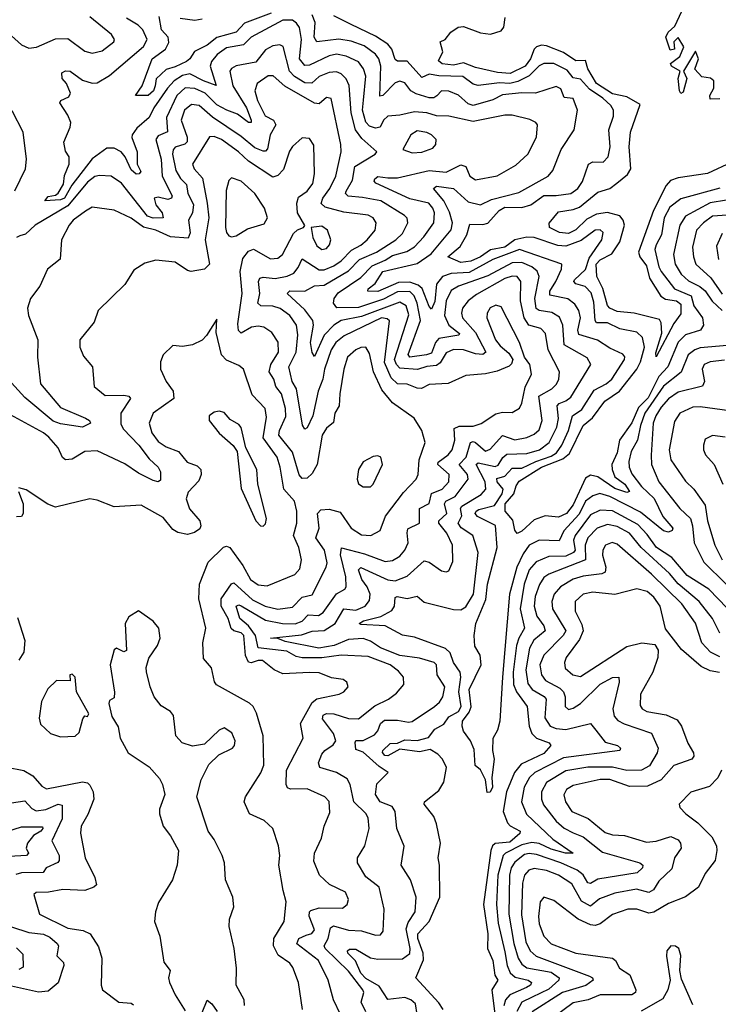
# Model space of a CAD drawing. Extents: x 1552294 to 1694791, y 811929 to 917222.
# Tile 529 of 643: x 1655458 to 1658319, y 893436 to 897466. Entities that reach past the tile are written whole.
import ezdxf

# ---------------------------------------------------------------- set-up
doc = ezdxf.new("R2010")
doc.units = 0

msp = doc.modelspace()

# ---------------------------------------------------------------- linework, layer by layer
at = {"layer": '0CON10XD'}
for points in [[(1656488.1, 897491.9), (1656378, 897452), (1656344.9, 897415.1), (1656265, 897392.6), (1656225, 897361.6), (1656173.8, 897336.2), (1656154.6, 897305), (1656141.5, 897295), (1656095, 897272.7), (1656057.5, 897262.5), (1656016.2, 897223.8), (1656012.3, 897195), (1656005.2, 897175), (1655984.3, 897155), (1655932, 897155), (1655959.1, 897195), (1656000.8, 897305), (1656054.6, 897345.4), (1656068, 897372), (1656066, 897395), (1656039.2, 897425), (1656029.3, 897479.3)], [(1658355, 896132.7), (1658245, 896123.3), (1658222.8, 896115), (1658196.1, 896093.9), (1658166.9, 896023.1), (1658095, 895965.8), (1658017.7, 895855), (1658000.2, 895805), (1657988.7, 895745), (1657961.8, 895698.2), (1657952.2, 895657.8), (1657953.3, 895635), (1657965, 895607.5), (1658004.8, 895555), (1658056, 895506), (1658092.2, 895432.2), (1658132.5, 895385), (1658129.6, 895375), (1658115, 895368.2), (1658095, 895373.4), (1658000.7, 895450.7), (1657875, 895513.9), (1657833.5, 895526.5), (1657805, 895517.7), (1657775.1, 895494.9), (1657748.5, 895441.5), (1657685.7, 895374.3), (1657667.2, 895332.8), (1657585, 895336.3), (1657545, 895315.7), (1657519.6, 895280.4), (1657493.4, 895225), (1657464.2, 895115), (1657435.8, 894775), (1657424.2, 894595), (1657415, 894557.5), (1657396.1, 894523.9), (1657394.2, 894475), (1657401.2, 894438.8), (1657391.2, 894365), (1657394.5, 894325), (1657385, 894303.8), (1657372.4, 894302.4), (1657365.7, 894355), (1657345, 894396.2), (1657322.9, 894412.9), (1657318.5, 894478.5), (1657304.4, 894515), (1657275, 894554.4), (1657269.8, 894575), (1657271.7, 894595), (1657298.6, 894631.4), (1657306.8, 894653.2), (1657298.3, 894725), (1657347.5, 894825), (1657343.4, 894865), (1657322.4, 894902.4), (1657319.1, 894945), (1657326.6, 894995), (1657367, 895093), (1657374, 895156), (1657413.5, 895305), (1657406.3, 895396.3), (1657332.3, 895432.3), (1657323.3, 895445), (1657326.8, 895455), (1657338.2, 895461.8), (1657402.6, 895477.4), (1657434.2, 895525), (1657437.2, 895545), (1657413.1, 895575), (1657412, 895588), (1657445, 895597.6), (1657475, 895630.5), (1657515, 895629.8), (1657571.9, 895658.1), (1657635, 895679.5), (1657656.3, 895693.7), (1657678, 895725), (1657705.4, 895785), (1657721.9, 895845), (1657760.1, 895869.9), (1657809.9, 895950.1), (1657860, 895975), (1657883.5, 895995), (1657934.7, 896075), (1657935.9, 896085.9), (1657927.4, 896097.4), (1657875, 896121), (1657824.6, 896154.6), (1657747.9, 896177.9), (1657743.8, 896195), (1657755.2, 896245), (1657747.5, 896275), (1657731.2, 896301.2), (1657703.1, 896323.1), (1657628.5, 896338.5), (1657629.4, 896355), (1657653.1, 896395), (1657677.2, 896445), (1657678.1, 896465), (1657505, 896525.6), (1657395, 896484.4), (1657299.2, 896430.8), (1657225, 896427), (1657189.2, 896415), (1657165, 896382.9), (1657157.5, 896312.5), (1657145, 896280.9), (1657135, 896291.8), (1657105.5, 896365.5), (1657089.3, 896379.3), (1657055, 896391.1), (1657009.5, 896390.5), (1656925, 896352.8), (1656884.3, 896355), (1656884.4, 896365), (1656914.2, 896385.8), (1656945.4, 896435), (1657085, 896468.3), (1657142.5, 896507.5), (1657224.3, 896605.7), (1657230.2, 896635), (1657217.8, 896677.8), (1657194.8, 896725), (1657152.5, 896775), (1657165, 896783.9), (1657235, 896774.3), (1657295, 896720.5), (1657345, 896707.5), (1657390.1, 896729.9), (1657501.6, 896758.4), (1657622.5, 896825), (1657641.2, 896848.8), (1657675.8, 896935), (1657728, 897015), (1657742, 897095), (1657725, 897143.5), (1657687.8, 897147.8), (1657673.5, 897183.5), (1657655, 897192.2), (1657570, 897165), (1657515, 897166.9), (1657435, 897158.5), (1657395, 897137.4), (1657315, 897114.8), (1657295, 897121.2), (1657255, 897156.8), (1657215, 897173.4), (1657184.8, 897175.2), (1657166.2, 897153.8), (1657153.4, 897146.6), (1657135, 897146.3), (1657081.8, 897161.8), (1657059.5, 897175), (1657035, 897208.1), (1657015, 897214.8), (1656995, 897207.2), (1656945, 897155.9), (1656932.4, 897152.4), (1656936.4, 897275), (1656929, 897305), (1656914.8, 897325), (1656868.4, 897358.4), (1656815, 897378.1), (1656765, 897386.5), (1656674.8, 897374.8), (1656664.5, 897394.5), (1656668.2, 897455), (1656655.1, 897485.1)], [(1658325, 896776.9), (1658165, 896733.2), (1658120.8, 896699.2), (1658097.9, 896655), (1658086.4, 896585), (1658063.8, 896545), (1658059.1, 896525), (1658074.9, 896454.9), (1658085, 896435.2), (1658139.1, 896365), (1658207.2, 896335), (1658218.4, 896295), (1658254.1, 896245), (1658258.9, 896215), (1658245.7, 896195), (1658185, 896175.7), (1658154.5, 896145.5), (1658111.7, 896045), (1658075.1, 896004.9), (1658031.9, 895918.1), (1657991.9, 895878.1), (1657965, 895816.2), (1657914.1, 895745), (1657905, 895693.6), (1657883, 895645), (1657883.7, 895625), (1657895.7, 895595), (1657936.8, 895565), (1657955.3, 895534.7), (1657945, 895531.4), (1657895, 895546.5), (1657825, 895594.8), (1657795, 895602.2), (1657775, 895589.2), (1657725, 895480.6), (1657696.9, 895445), (1657665, 895429.6), (1657610, 895435), (1657565, 895419.1), (1657515, 895373), (1657495, 895363.1), (1657485, 895376.5), (1657477.6, 895417.6), (1657446.2, 895455), (1657446.7, 895485), (1657481.6, 895525), (1657491.3, 895558.7), (1657503.5, 895576.5), (1657594.5, 895635), (1657681.9, 895668.1), (1657709.8, 895690.2), (1657765.2, 895805), (1657804.2, 895835.8), (1657854.7, 895905), (1657914.3, 895945.7), (1657985.1, 896035), (1658000.4, 896065), (1658016.6, 896125), (1658008.8, 896165), (1657985, 896186.9), (1657915, 896200.6), (1657865, 896224.8), (1657820, 896225), (1657814.4, 896234.4), (1657809.2, 896309.2), (1657797.8, 896347.8), (1657774.3, 896374.3), (1657735, 896385.4), (1657727.9, 896395), (1657730.6, 896400.6), (1657775, 896443.9), (1657790.3, 896489.7), (1657842.2, 896565), (1657846.8, 896595), (1657835, 896605.9), (1657815, 896604), (1657757.8, 896562.2), (1657695, 896538.6), (1657662.2, 896542.2), (1657565, 896574.3), (1657535, 896575.7), (1657485.8, 896564.2), (1657444.7, 896535), (1657386.6, 896523.4), (1657345, 896495.4), (1657305, 896477.8), (1657265, 896472.5), (1657211.9, 896495), (1657262.4, 896537.6), (1657289.7, 896585), (1657301, 896629), (1657355, 896627.3), (1657375, 896633), (1657421, 896685), (1657445, 896698.6), (1657515, 896696.8), (1657551.4, 896708.6), (1657605, 896745.7), (1657655, 896745.7), (1657715, 896754.8), (1657743.3, 896775), (1657763.3, 896803.3), (1657787.1, 896875), (1657805, 896883.8), (1657847.9, 896882.1), (1657867.8, 896905), (1657876.5, 896945), (1657871.2, 897015), (1657889.5, 897070.5), (1657889.2, 897095), (1657879.2, 897115), (1657846.2, 897145), (1657791.8, 897181.8), (1657755, 897222.2), (1657725, 897228.3), (1657699.7, 897259.7), (1657645, 897287), (1657605, 897286.5), (1657585, 897276.4), (1657544.2, 897235.7), (1657497.6, 897212.4), (1657465, 897204.1), (1657422.3, 897207.7), (1657335, 897196.8), (1657315, 897202.5), (1657273.3, 897233.3), (1657175, 897235.8), (1657135, 897243.2), (1657105, 897229.1), (1657045, 897296.2), (1657005, 897296.6), (1656995, 897303.3), (1656982.4, 897345), (1656965.3, 897365.3), (1656915, 897398.1), (1656815.7, 897445.7), (1656745, 897481.2)], [(1658325, 897142.5), (1658285, 897140), (1658283.8, 897155), (1658300, 897185), (1658300, 897215), (1658287, 897227), (1658251.7, 897231.7), (1658223, 897263), (1658237.5, 897305), (1658225, 897337.5), (1658176.7, 897255), (1658190, 897225), (1658175, 897168.8), (1658165, 897164.3), (1658159.4, 897175), (1658154.3, 897225.7), (1658162.5, 897255), (1658127.5, 897275), (1658123.3, 897286.7), (1658161.4, 897315), (1658177.5, 897355), (1658155, 897392.5), (1658136.7, 897375), (1658140, 897345), (1658121.7, 897341.7), (1658104, 897395), (1658113.8, 897415), (1658141.3, 897438.7), (1658169.7, 897500.3)], [(1655425, 897399.7), (1655465, 897362.7), (1655495, 897349.8), (1655526.6, 897353.4), (1655605, 897387.2), (1655655, 897388.4), (1655725, 897336.8), (1655755, 897328.4), (1655795, 897338.2), (1655843.5, 897375), (1655846.2, 897385), (1655833.8, 897405), (1655745, 897477.2)], [(1655938.8, 896925), (1655939.5, 896875), (1655953.6, 896845), (1655946.7, 896835), (1655935, 896833.9), (1655915, 896851.8), (1655890.2, 896905), (1655873.3, 896925), (1655845, 896939.6), (1655815, 896940.3), (1655754.2, 896895.8), (1655671.7, 896788.3), (1655641.5, 896735), (1655625, 896728.8), (1655561.2, 896725), (1655575, 896742.8), (1655605, 896747.6), (1655615, 896755.3), (1655636.7, 896793.3), (1655641.3, 896828.7), (1655660.7, 896875), (1655660, 896905), (1655645, 896927.5), (1655639.2, 896965), (1655664.5, 897025.5), (1655666.9, 897045), (1655655.5, 897075), (1655622, 897125), (1655626.7, 897135), (1655659.4, 897150.6), (1655665.3, 897165), (1655649.5, 897205), (1655631.6, 897225), (1655631, 897249), (1655645, 897256.9), (1655665, 897254.8), (1655715, 897217.9), (1655755, 897205.8), (1655775, 897206.9), (1655825, 897237.3), (1655965, 897356), (1655979.7, 897385), (1655962.7, 897425), (1655943.6, 897443.6), (1655895, 897471.8)], [(1657191.5, 893415), (1657175, 893442.5), (1657080, 893545), (1657111.8, 893618.2), (1657110.2, 893645), (1657088.9, 893705), (1657088.5, 893725), (1657134.4, 893775.6), (1657178.5, 893875), (1657177.2, 894005), (1657171.8, 894035), (1657181.6, 894095), (1657164.7, 894175), (1657153.6, 894205), (1657114.5, 894255.5), (1657115.7, 894265), (1657175, 894311.6), (1657195.4, 894344.6), (1657205.3, 894405), (1657189.5, 894439.5), (1657170.2, 894460.2), (1657138.5, 894478.5), (1657095, 894469), (1657015, 894479.8), (1656965, 894452.5), (1656953.2, 894455), (1656943.1, 894466.9), (1656944.6, 894475), (1656975, 894503.7), (1657005, 894505.2), (1657035, 894518), (1657085, 894516.1), (1657131.5, 894528.5), (1657157.4, 894562.6), (1657195, 894582.5), (1657215, 894612.7), (1657255, 894634.4), (1657265.5, 894655), (1657255.7, 894715), (1657264.9, 894774.9), (1657261.5, 894795), (1657235, 894835.5), (1657220.9, 894875), (1657202.3, 894892.3), (1657075, 894938.2), (1657025, 894946.4), (1656955, 894985.3), (1656855, 894990.5), (1656847.5, 894995), (1656865.7, 895005), (1656936.8, 895023.2), (1656982.5, 895047.5), (1656992.3, 895065), (1656995, 895101.2), (1657004.3, 895105.7), (1657045, 895096.6), (1657085, 895106.4), (1657115, 895082.6), (1657235, 895051.4), (1657265, 895050.3), (1657285, 895063.1), (1657315.9, 895115), (1657335.7, 895285), (1657314.2, 895355), (1657266.5, 895386.5), (1657254, 895405), (1657269, 895435), (1657263, 895465), (1657268.5, 895475), (1657347.7, 895522.3), (1657367, 895545), (1657363.8, 895575), (1657327.4, 895645), (1657335, 895651.9), (1657405, 895637.7), (1657416.9, 895643.1), (1657436, 895674), (1657452.4, 895687.6), (1657535, 895690.7), (1657586.7, 895705), (1657625.8, 895735), (1657657.8, 895797.8), (1657664.2, 895834.2), (1657659.6, 895885), (1657666.8, 895895), (1657695, 895905.6), (1657715, 895921.4), (1657797.5, 896055), (1657781.3, 896081.3), (1657687.7, 896135), (1657682.8, 896215), (1657668, 896248), (1657637.1, 896267.1), (1657585, 896275.5), (1657573.2, 896283.2), (1657567.9, 896325), (1657585.6, 896415), (1657577, 896437), (1657555.3, 896455), (1657515, 896472.5), (1657475, 896470.9), (1657375, 896417.1), (1657254.6, 896375.4), (1657225, 896358.1), (1657204, 896315), (1657197.9, 896255), (1657215, 896216.3), (1657258.7, 896181.3), (1657256, 896175), (1657175, 896161.7), (1657160.1, 896145), (1657145, 896101.1), (1657124.3, 896094.3), (1657055.3, 896085.3), (1657049.4, 896095), (1657098.9, 896235), (1657085.5, 896305.5), (1657073.4, 896335), (1657055, 896353.1), (1657005, 896351.8), (1656947.4, 896322.6), (1656845, 896287.3), (1656756.7, 896286.7), (1656742.9, 896305), (1656745.9, 896325), (1656762.4, 896347.6), (1656855, 896410.7), (1656901.5, 896458.5), (1656955, 896481.1), (1656985, 896500.9), (1657043.2, 896516.8), (1657074.1, 896535.9), (1657113.2, 896576.8), (1657153.9, 896635), (1657157.3, 896675), (1657150, 896695), (1657132.9, 896715), (1657055, 896732.8), (1656916.6, 896796.6), (1656910, 896805), (1656912.2, 896815), (1656925, 896824.7), (1656965, 896818.8), (1657005, 896819.2), (1657135, 896848.7), (1657205, 896841.2), (1657265, 896871.3), (1657284.8, 896864.8), (1657300.7, 896825), (1657325, 896810.9), (1657413, 896827), (1657490.1, 896869.9), (1657538.8, 896915), (1657573.8, 896985), (1657578.1, 897035), (1657572, 897045), (1657547, 897057), (1657475, 897075.3), (1657445, 897075.2), (1657315, 897049.4), (1657215, 897071), (1657165, 897072.5), (1657124.6, 897084.6), (1657075, 897088.4), (1657015, 897074.7), (1656965, 897071.2), (1656947.7, 897055), (1656934.5, 897025.5), (1656915, 897021.9), (1656890.3, 897030.3), (1656875.9, 897045.9), (1656861.2, 897095), (1656866, 897136), (1656876, 897235), (1656866.5, 897265), (1656845, 897293.1), (1656795, 897317), (1656755, 897325.2), (1656725, 897317.7), (1656645, 897279.5), (1656625, 897279), (1656603.9, 897305), (1656611.3, 897385), (1656604.3, 897434.3), (1656592.1, 897452.1), (1656575, 897463.4), (1656535.8, 897464.2), (1656406, 897395), (1656375, 897362.3), (1656305, 897350.2), (1656266.1, 897323.9), (1656244, 897295), (1656238.2, 897275), (1656263, 897197), (1656210, 897215), (1656155, 897243.8), (1656125, 897238.1), (1656090.8, 897215), (1656062.6, 897185), (1656007.5, 897105), (1655988.8, 897065), (1655938, 897022), (1655918.2, 896995), (1655916.8, 896983.2), (1655938.8, 896925)], [(1656115, 897472.4), (1656175, 897464.4), (1656205, 897469.2)], [(1658375, 896882.8), (1658275, 896836.9), (1658155, 896818.4), (1658122.9, 896807.1), (1658105, 896787.1), (1658054.1, 896685), (1657991.7, 896515), (1657998, 896495), (1658025, 896458.2), (1658037.8, 896407.8), (1658084.1, 896334.1), (1658102.6, 896322.6), (1658147.1, 896315), (1658165, 896301.6), (1658165, 896261.5), (1658137.5, 896222.5), (1658065, 896086.2), (1658062.8, 896102.8), (1658087.4, 896182.6), (1658085.6, 896225.6), (1658078.3, 896238.3), (1657975, 896264.5), (1657905, 896271.9), (1657875.4, 896285), (1657865.8, 896295.8), (1657846.1, 896366.1), (1657821.6, 896415), (1657819.3, 896465), (1657835, 896483.6), (1657882.5, 896507.5), (1657915, 896556.7), (1657934.8, 896625), (1657930, 896645), (1657915, 896663.2), (1657865, 896676.3), (1657819.6, 896670.4), (1657780.2, 896649.8), (1657735, 896605.8), (1657705, 896591.4), (1657669.2, 896595), (1657628.1, 896615), (1657626.9, 896633.1), (1657665, 896679.4), (1657725, 896688.8), (1657751, 896699), (1657825, 896760), (1657875, 896775.6), (1657903.1, 896796.9), (1657947.3, 896832.7), (1657960.2, 896855), (1657954.1, 896945), (1657959.5, 897005), (1657999.2, 897119.2), (1657945, 897149.7), (1657885, 897162.5), (1657820.6, 897205), (1657785.1, 897265), (1657775, 897299.4), (1657735, 897296.9), (1657685, 897331.8), (1657615, 897359), (1657595, 897361.6), (1657575, 897354.8), (1657565.1, 897344.9), (1657550.5, 897305), (1657527.6, 897275), (1657466, 897245), (1657415, 897249.8), (1657325, 897270.3), (1657275, 897289.2), (1657235, 897279.1), (1657187.5, 897285), (1657173, 897297), (1657191.2, 897335), (1657180, 897375), (1657200, 897385), (1657223.3, 897415), (1657253.8, 897435), (1657275, 897437.7), (1657345, 897412.1), (1657386.5, 897406.5), (1657429.1, 897420.9), (1657440.3, 897435), (1657445.4, 897475)], [(1657086.2, 893395), (1657078.6, 893438.6), (1657060, 893455), (1657035, 893463.6), (1656965, 893456), (1656930.3, 893510.3), (1656875, 893541.7), (1656855, 893563.1), (1656833.5, 893613.5), (1656801.2, 893645), (1656800.7, 893655), (1656808.5, 893661.5), (1656835, 893661.9), (1656895, 893626.8), (1656925, 893620.2), (1657025, 893621.9), (1657055, 893644.6), (1657057.3, 893665), (1657041.2, 893745), (1657049.5, 893770.5), (1657078.1, 893815), (1657082.2, 893875), (1657058.8, 893945), (1657019.6, 894005), (1657032.8, 894082.8), (1657002, 894155), (1656996.2, 894225), (1656982.7, 894245), (1656934.7, 894265), (1656915.3, 894295), (1656921, 894339), (1656966.7, 894385), (1656929.9, 894409.9), (1656865, 894468.6), (1656835, 894478.6), (1656832.4, 894507.6), (1656835, 894515.6), (1656865, 894516.2), (1656911.3, 894538.7), (1656924.8, 894555), (1656935.7, 894585), (1656951.4, 894598.6), (1657005, 894598.5), (1657049.6, 894590.4), (1657065, 894593.3), (1657156.5, 894655), (1657177.5, 894672.5), (1657191.4, 894695), (1657198.4, 894735), (1657167.5, 894785), (1657164.8, 894824.8), (1657155.4, 894835.4), (1657095, 894853), (1657015, 894863.7), (1656935, 894894.6), (1656895, 894922.1), (1656863.9, 894933.9), (1656805, 894928.7), (1656745.7, 894904.3), (1656683.3, 894893.4), (1656545, 894921.2), (1656515, 894932.7), (1656484.6, 894935), (1656612.2, 894947.8), (1656655, 894963.2), (1656705, 894965.4), (1656749.6, 894995), (1656784.9, 895055.1), (1656835, 895048.7), (1656873.2, 895065), (1656890.6, 895089.4), (1656893, 895115), (1656880.7, 895145), (1656858.5, 895175), (1656846, 895214), (1656855, 895223.2), (1656965, 895173.4), (1656995, 895169.1), (1657045, 895188.1), (1657115, 895251.1), (1657135, 895246), (1657185, 895210), (1657205, 895205.8), (1657215, 895210.8), (1657231.9, 895248.1), (1657230.4, 895315), (1657206.6, 895365), (1657174.3, 895405), (1657174.8, 895415), (1657207.3, 895445), (1657197.3, 895485), (1657203.1, 895495), (1657241.5, 895515), (1657294.3, 895585), (1657292.2, 895605), (1657258.3, 895645), (1657285.9, 895675), (1657304.3, 895735.7), (1657315, 895739.8), (1657325, 895734.8), (1657365, 895700.5), (1657385, 895708.8), (1657435, 895763.4), (1657485, 895747), (1657535, 895755.6), (1657565, 895768.9), (1657585, 895787.7), (1657597.7, 895825), (1657584.3, 895925), (1657637.8, 895955), (1657656.4, 895973.6), (1657666.2, 895995), (1657668.8, 896025), (1657622.8, 896115), (1657611.9, 896181.9), (1657591.8, 896201.8), (1657543.1, 896215), (1657523.7, 896245), (1657508.7, 896315), (1657510.5, 896395), (1657495, 896414.2), (1657475, 896416.2), (1657445, 896406), (1657328.3, 896341.7), (1657294.2, 896315), (1657271.2, 896285), (1657266.6, 896265), (1657271.1, 896245), (1657325.1, 896185), (1657366.5, 896105), (1657355, 896095.2), (1657325, 896098.2), (1657275, 896114.4), (1657235, 896115.6), (1657205, 896102.4), (1657179.2, 896060.8), (1657165, 896050.6), (1657125, 896046.9), (1657086.5, 896033.5), (1657015, 896040.3), (1657000.8, 896055), (1656993.1, 896075), (1657052.1, 896257.9), (1657040.3, 896295), (1657015, 896310), (1656858.3, 896251.7), (1656775, 896235.1), (1656744.2, 896215.8), (1656704.7, 896175.3), (1656665, 896088), (1656655, 896104), (1656648.5, 896145), (1656660.9, 896215), (1656659, 896235), (1656625, 896278.5), (1656552.7, 896345), (1656564.1, 896355.9), (1656625, 896354.8), (1656665, 896376.4), (1656705, 896378.8), (1656805, 896438), (1656850, 896485), (1656918.8, 896515), (1656998.8, 896565), (1657025, 896590.7), (1657047.5, 896635), (1657044.1, 896654.1), (1657033.8, 896665), (1656937.1, 896725), (1656861.3, 896738.7), (1656803.7, 896743.7), (1656792, 896755), (1656794.6, 896764.6), (1656821.1, 896808.9), (1656830.3, 896865), (1656914, 896915), (1656920, 896925), (1656859.7, 896979.7), (1656832.9, 897015), (1656815.6, 897085), (1656807.2, 897197.2), (1656795, 897223.9), (1656775, 897244.2), (1656755, 897252.5), (1656725, 897249.4), (1656685, 897232.9), (1656654.5, 897205.5), (1656625, 897208), (1656583.5, 897233.5), (1656563.1, 897255), (1656536.6, 897356.6), (1656522.7, 897362.7), (1656495, 897358.6), (1656465, 897342.5), (1656425, 897292.6), (1656345, 897277.6), (1656325, 897266.2), (1656318.9, 897255), (1656331, 897195), (1656387.1, 897105), (1656406.3, 897055), (1656405.3, 897044.7), (1656395, 897045.4), (1656349.2, 897079.2), (1656306.1, 897096.1), (1656265, 897117.2), (1656216.8, 897165), (1656175, 897183.9), (1656135, 897187), (1656101.9, 897155), (1656059.5, 897065), (1656062.9, 897007.1), (1656025, 896990.2), (1656015.2, 896975), (1656037.4, 896895), (1656041.6, 896825), (1656081.9, 896745), (1656079.2, 896735), (1656065, 896730), (1656025, 896739.8), (1656009.1, 896735), (1656015, 896707.5), (1656040.8, 896675), (1656045.8, 896654.3), (1656005, 896653.8), (1655981.6, 896661.6), (1655875, 896796.2), (1655832, 896825), (1655785, 896828.5), (1655765, 896823.8), (1655735, 896801.4), (1655655.4, 896704.6), (1655520.9, 896625), (1655481.7, 896588.3), (1655458.8, 896581.2)], [(1656875.9, 893405.9), (1656856.1, 893445), (1656866.7, 893485), (1656863.3, 893495), (1656805, 893571.9), (1656708.4, 893665), (1656704.8, 893674.8), (1656721, 893705), (1656730.8, 893749.2), (1656742.9, 893757.1), (1656805, 893739.4), (1656857.1, 893737.1), (1656915, 893719.2), (1656935, 893720), (1656946.2, 893735), (1656950.3, 893825), (1656929.5, 893915), (1656875, 893957.3), (1656840.9, 894015), (1656841.6, 894035), (1656872, 894085), (1656889.7, 894155), (1656885, 894198.9), (1656875, 894217.3), (1656826.3, 894265), (1656811.9, 894335), (1656799.2, 894359.2), (1656755, 894384.2), (1656686.7, 894405), (1656681.7, 894425), (1656695, 894459.6), (1656707.2, 894475), (1656741.8, 894498.2), (1656753.1, 894515), (1656742.9, 894545), (1656698.2, 894605), (1656700.8, 894619.2), (1656714.2, 894625.8), (1656745, 894624.6), (1656805, 894605.2), (1656845, 894603.8), (1656912.8, 894657.2), (1656967.8, 894685), (1657000.6, 894709.4), (1657031.1, 894745), (1657029.1, 894775), (1657009.3, 894799.3), (1656974.6, 894825), (1656885, 894858.9), (1656774.8, 894864.8), (1656695, 894854), (1656614.2, 894854.1), (1656589.8, 894859.8), (1656551.7, 894881.7), (1656434.9, 894894.9), (1656423.5, 894945), (1656395, 894984.6), (1656360, 895015), (1656344.7, 895065), (1656355, 895070.6), (1656365, 895067.4), (1656465, 895008.1), (1656534.2, 894994.2), (1656586.4, 894993.6), (1656615, 895004.8), (1656639.4, 895030.6), (1656682, 895028), (1656700.9, 895039.1), (1656755, 895116.3), (1656789.5, 895135), (1656795.2, 895144.8), (1656794.1, 895185), (1656771.3, 895275), (1656775.8, 895304.2), (1656870, 895280), (1656955, 895248.4), (1656985, 895251.9), (1657015, 895270.4), (1657035, 895294.5), (1657048.9, 895325), (1657044.3, 895365.7), (1657048, 895382), (1657095.4, 895405), (1657095.3, 895465), (1657134.8, 895485.2), (1657145, 895527.3), (1657188.4, 895545), (1657216, 895575), (1657216.4, 895605), (1657170, 895645), (1657171.4, 895655), (1657213, 895685), (1657229.6, 895705), (1657240.6, 895745), (1657237.7, 895792.3), (1657258, 895802), (1657315, 895801.7), (1657347.5, 895812.5), (1657407.8, 895852.2), (1657435, 895859.3), (1657475, 895858.5), (1657504.7, 895875.3), (1657515, 895895.8), (1657528.1, 895961.9), (1657554.5, 896015), (1657546.5, 896055), (1657525.7, 896085), (1657505.4, 896145), (1657430.1, 896290.1), (1657407.6, 896297.6), (1657385, 896286.2), (1657372.3, 896265), (1657371.6, 896245), (1657406, 896155), (1657425, 896131.1), (1657461.6, 896101.6), (1657477.1, 896075), (1657472.3, 896057.7), (1657462.3, 896047.7), (1657412.9, 896027.1), (1657365, 896016.4), (1657285, 896009.4), (1657212.6, 895977.4), (1657135, 895972.3), (1657103.9, 895956.1), (1657085, 895957.7), (1657045, 895974.8), (1657005, 895975.2), (1656979.4, 895999.4), (1656952.3, 896062.3), (1656964.8, 896164.8), (1656973, 896233), (1656962.2, 896242.2), (1656940, 896245), (1656787.4, 896172.6), (1656752.2, 896145), (1656733.4, 896115), (1656706.7, 896035), (1656699, 895995), (1656679.9, 895945), (1656659, 895845), (1656635.3, 895795), (1656625, 895790.6), (1656616.6, 895806.6), (1656591.4, 895955), (1656573.5, 895985), (1656560, 896045), (1656589.8, 896105), (1656596.3, 896176.3), (1656591.3, 896215), (1656564.3, 896255), (1656525, 896284.1), (1656495, 896293.1), (1656444.8, 896294.8), (1656432.8, 896305), (1656441.6, 896345), (1656435.2, 896394.8), (1656441.7, 896408.3), (1656455, 896412.5), (1656503.6, 896406.4), (1656553.4, 896416.6), (1656581, 896429), (1656597.9, 896452.1), (1656615, 896487.2), (1656685, 896441.9), (1656705, 896442.5), (1656745, 896458.5), (1656775, 896478.8), (1656817.2, 896522.8), (1656855, 896542.9), (1656880.3, 896565), (1656914.1, 896605), (1656918.2, 896635), (1656905, 896654.6), (1656885.2, 896665.2), (1656785, 896678), (1656708.8, 896698.8), (1656693, 896713), (1656699.1, 896735), (1656728.5, 896775), (1656752.8, 896825), (1656773.8, 896925), (1656772.5, 896955), (1656733.3, 897143.3), (1656715, 897147.1), (1656685, 897121.6), (1656665, 897123.8), (1656543.8, 897193.8), (1656496.3, 897236.3), (1656475, 897235.9), (1656430.5, 897205), (1656421.5, 897175), (1656431.9, 897135), (1656462.8, 897072.8), (1656496.7, 897055), (1656507.2, 897035), (1656483.3, 896995), (1656472.9, 896937.1), (1656465, 896927.3), (1656455, 896927.4), (1656421.3, 896941.3), (1656365, 896987.9), (1656246.9, 897066.9), (1656192.7, 897115), (1656161, 897119), (1656132.2, 897095), (1656119.2, 897055), (1656143.9, 896985), (1656144.2, 896965.8), (1656133.8, 896956.2), (1656095, 896943.8), (1656086.1, 896933.9), (1656083.2, 896915), (1656098, 896848), (1656115.8, 896815.8), (1656140.7, 896790.7), (1656146.9, 896755), (1656169.7, 896709.7), (1656166.1, 896675), (1656149.2, 896645), (1656156.1, 896593.9), (1656147.9, 896572.1), (1656075, 896577.6), (1656015, 896604.4), (1655965, 896617.2), (1655915, 896653.8), (1655845, 896686.8), (1655755, 896698.9), (1655727.6, 896682.4), (1655676.9, 896645), (1655660.3, 896625), (1655629.6, 896565), (1655623.8, 896486.2), (1655571.2, 896445), (1655540, 896375), (1655502.2, 896325), (1655489.6, 896285), (1655493.8, 896255), (1655532.3, 896155), (1655531.3, 896085), (1655542.9, 895975), (1655625, 895879.3), (1655727.5, 895835), (1655744.4, 895825), (1655748.1, 895815), (1655715, 895798.4), (1655625, 895811.6), (1655595, 895822.3), (1655479.6, 895919.6), (1655425, 895979.4)], [(1655437.5, 896765), (1655482.2, 896855), (1655486.4, 896895), (1655472.5, 897005), (1655426.8, 897093.2)], [(1657065, 896920.8), (1657105, 896923.5), (1657149.6, 896940.4), (1657161.9, 896955), (1657163.1, 896975), (1657144.4, 896995), (1657125, 897004.7), (1657085, 897010.7), (1657060.3, 896995), (1657026.7, 896935), (1657065, 896920.8)], [(1656602.5, 895602.5), (1656574.7, 895695.3), (1656519.2, 895765), (1656522, 895785), (1656547.5, 895842.5), (1656547.1, 895875), (1656530.4, 895935), (1656506.9, 895965), (1656498.5, 895995), (1656479, 896025), (1656485.9, 896055), (1656517.3, 896105), (1656516.1, 896146.1), (1656490.5, 896185), (1656457.4, 896207.4), (1656435, 896212), (1656407.8, 896207.8), (1656365, 896182.3), (1656353.9, 896193.9), (1656351.2, 896221.2), (1656369.4, 896345), (1656360.5, 896435), (1656371.2, 896488.8), (1656395, 896519), (1656415, 896526.8), (1656485, 896487.4), (1656515, 896490.3), (1656534.6, 896505), (1656578.7, 896591.3), (1656595, 896606.1), (1656620, 896615), (1656625.9, 896624.1), (1656595.3, 896675), (1656592.2, 896715), (1656600.3, 896739.7), (1656635, 896763.5), (1656658.8, 896795), (1656665.7, 896835), (1656662.1, 896952.1), (1656645, 896980), (1656615, 896982.9), (1656575, 896946.9), (1656562.2, 896927.7), (1656537.8, 896852.2), (1656515, 896827.9), (1656495, 896821.4), (1656395, 896886.3), (1656353.6, 896925), (1656285, 896975.2), (1656255, 896988.4), (1656235, 896986.2), (1656165.3, 896875), (1656172.9, 896855), (1656206.7, 896816.7), (1656225.5, 896715), (1656231.9, 896655), (1656217.8, 896565), (1656234.7, 896465), (1656215, 896444.7), (1656160, 896435), (1656145, 896438.8), (1656095, 896472.9), (1656015, 896481.2), (1655970.3, 896469.7), (1655939.7, 896450.3), (1655925, 896441.2), (1655888.1, 896381.9), (1655779.1, 896275), (1655762.7, 896227.3), (1655704.4, 896155.6), (1655704.3, 896125), (1655719.4, 896089.4), (1655755.7, 896045), (1655762.5, 895965), (1655807.9, 895927.9), (1655885, 895929.2), (1655904.2, 895925), (1655911.8, 895915), (1655872.1, 895855), (1655871.8, 895811.8), (1655881.9, 895791.9), (1655945.6, 895725), (1655988.2, 895668.2), (1656024.8, 895634.8), (1656034.1, 895615), (1656035, 895581.2), (1656025, 895574.5), (1656005, 895580), (1655945, 895610), (1655888.7, 895648.7), (1655775, 895701.8), (1655725, 895698.5), (1655672.9, 895667.1), (1655645, 895663.8), (1655633.7, 895673.7), (1655615, 895713.1), (1655576.6, 895756.6), (1655555, 895775.2), (1655390, 895865)], [(1656325, 896577.3), (1656345, 896581.8), (1656390.3, 896609.7), (1656459.4, 896630.6), (1656472.2, 896655), (1656460.9, 896695), (1656420.9, 896755), (1656365, 896804.6), (1656325, 896818.1), (1656315, 896808), (1656303.5, 896766.5), (1656300.5, 896615), (1656304.7, 896594.8), (1656315, 896581.1), (1656325, 896577.3)], [(1658352.2, 896727.8), (1658285, 896716.7), (1658185, 896661.4), (1658161.6, 896625), (1658135.7, 896505), (1658142.2, 896465), (1658167, 896425), (1658197, 896397), (1658243.7, 896373.7), (1658265, 896356), (1658294, 896314), (1658334.4, 896275)], [(1658355, 896665.4), (1658295, 896661.2), (1658258.3, 896635), (1658230, 896605), (1658213, 896535), (1658216.7, 896495), (1658227, 896465), (1658288.9, 896408.9), (1658335, 896342.6)], [(1656695, 896525.4), (1656715, 896530), (1656726.9, 896545), (1656732.3, 896565), (1656718.8, 896605), (1656695, 896620.9), (1656651.2, 896615), (1656658.4, 896575), (1656675, 896540.9), (1656695, 896525.4)], [(1655458.8, 896581.2), (1655445, 896574.7)], [(1658335, 896591.4), (1658311.5, 896538.5), (1658319.5, 896485)], [(1656616.5, 893415), (1656599.6, 893525), (1656576.9, 893586.9), (1656564.4, 893605), (1656516.7, 893636.7), (1656497.5, 893675), (1656499.1, 893705), (1656540.5, 893775), (1656548.6, 893855), (1656537.5, 893902.5), (1656519.6, 894005), (1656523.1, 894045), (1656517.9, 894085), (1656494.3, 894155), (1656458.8, 894188.8), (1656398.6, 894215), (1656377.8, 894265), (1656382.5, 894285), (1656445, 894383.1), (1656457.2, 894415), (1656455.3, 894535), (1656428.1, 894628.1), (1656414.6, 894654.6), (1656398.9, 894668.9), (1656263.2, 894743.2), (1656255.4, 894755.4), (1656243.6, 894813.6), (1656211.1, 894851.1), (1656208.2, 894915), (1656220.4, 894975), (1656190.9, 895095), (1656194.3, 895155.7), (1656229.5, 895245), (1656292.5, 895307.5), (1656305, 895311.2), (1656319.1, 895305), (1656372.2, 895232.2), (1656403.3, 895175), (1656435, 895152.5), (1656470.7, 895149.3), (1656585, 895194.7), (1656605, 895218.6), (1656612.5, 895255), (1656601, 895305), (1656579, 895355), (1656593.5, 895405), (1656592.4, 895455), (1656583.3, 895495), (1656539.8, 895545), (1656524.8, 895635), (1656511.7, 895675), (1656454.8, 895755), (1656468.6, 895838.6), (1656463.6, 895875), (1656410.5, 895930.5), (1656374.4, 896035), (1656355, 896050.9), (1656305, 896072.1), (1656284.2, 896094.2), (1656263.1, 896185), (1656265, 896240), (1656223, 896173), (1656205.3, 896154.7), (1656165, 896135.7), (1656125, 896128.6), (1656085, 896132), (1656045, 896093.8), (1656034.3, 896065), (1656034.4, 896035), (1656057.3, 895985), (1656086.7, 895945), (1656089.3, 895915), (1656004.3, 895855.7), (1655988.5, 895815), (1655999.2, 895775), (1656025, 895739.6), (1656057.9, 895717.9), (1656108.3, 895698.3), (1656144.4, 895655), (1656185, 895639.6), (1656199.2, 895625), (1656200.9, 895605), (1656191.5, 895578.5), (1656147.7, 895532.3), (1656140, 895505), (1656153.8, 895463.8), (1656195.5, 895415), (1656200, 895395), (1656195, 895382), (1656173.6, 895366.4), (1656145, 895358.6), (1656105, 895366.9), (1656085, 895379.2), (1656045, 895428.9), (1655955, 895479.4), (1655845, 895471.9), (1655775, 895500), (1655745, 895504.4), (1655605, 895471.4), (1655573.1, 895483.1), (1655485, 895541.2), (1655455, 895550)], [(1656771.4, 893395), (1656743.3, 893455), (1656720.8, 893535), (1656681.7, 893615), (1656593.5, 893683.5), (1656600.8, 893705), (1656631.5, 893718.5), (1656654.4, 893725.6), (1656665, 893741.2), (1656643.5, 893796.5), (1656644.3, 893815), (1656649.8, 893820.2), (1656685, 893831.5), (1656780.2, 893829.8), (1656799.4, 893845), (1656804.4, 893865), (1656792.5, 893895), (1656726.2, 893926.2), (1656685.4, 893965), (1656662.1, 894022.1), (1656664.7, 894055.3), (1656693.8, 894116.2), (1656704.2, 894165.8), (1656728.6, 894221.4), (1656725, 894266), (1656707.5, 894285), (1656635, 894317.7), (1656567.1, 894317.1), (1656555, 894322.7), (1656549.7, 894335), (1656550.8, 894395), (1656619.1, 894525), (1656608, 894585), (1656655, 894671.2), (1656675, 894686.9), (1656766, 894705), (1656785.8, 894715), (1656802.9, 894735), (1656797.5, 894755), (1656783.3, 894765), (1656735, 894772.3), (1656685, 894792.7), (1656645, 894794.1), (1656535, 894788.6), (1656499.5, 894805), (1656452.8, 894842.8), (1656435, 894843.4), (1656406.4, 894833.6), (1656395, 894836.5), (1656383.2, 894863.2), (1656375.2, 894945), (1656365, 894956.8), (1656335, 894965.1), (1656324.3, 894974.3), (1656312, 895015), (1656283.3, 895065), (1656283.5, 895095), (1656325, 895156.4), (1656335, 895161.1), (1656411.9, 895091.9), (1656463.1, 895065), (1656515, 895053.3), (1656575, 895061.3), (1656615, 895102.7), (1656655, 895111.3), (1656713.1, 895225), (1656716.7, 895243.3), (1656706.7, 895295), (1656670, 895345), (1656684.4, 895385), (1656676.9, 895445), (1656690.7, 895459.3), (1656725, 895462.4), (1656770.4, 895450.4), (1656815, 895385.3), (1656858.1, 895358.1), (1656895.8, 895354.3), (1656934.6, 895375.4), (1656955.7, 895434.3), (1657029.2, 895530.8), (1657082.1, 895585), (1657089.3, 895605), (1657094.3, 895665), (1657117.9, 895735), (1657104.5, 895785), (1657073.8, 895835), (1656985, 895898.2), (1656940.3, 895950.3), (1656906.2, 896025), (1656889.8, 896099.8), (1656875.6, 896125), (1656855, 896124.1), (1656835, 896114.7), (1656800, 896085), (1656785.2, 896035), (1656768.7, 895935), (1656766.6, 895885), (1656748.5, 895855), (1656743.3, 895816.7), (1656715, 895794.5), (1656697.1, 895765), (1656676.5, 895645), (1656655, 895608.2), (1656635, 895590), (1656615, 895588.2), (1656602.5, 895602.5)], [(1658345, 896071.7), (1658285, 896066.1), (1658260.9, 896055), (1658252.8, 896035), (1658262.9, 895985), (1658254.2, 895965.8), (1658155, 895941.7), (1658115, 895913.5), (1658085, 895880.2), (1658062.5, 895845), (1658051.7, 895815), (1658043.9, 895683.9), (1658045.2, 895645), (1658076, 895575), (1658162, 895465), (1658204.4, 895424.4), (1658213.6, 895395), (1658220.4, 895325), (1658259.7, 895245), (1658351.8, 895155)], [(1658395, 895861.6), (1658245, 895881), (1658215, 895879.5), (1658161.2, 895855), (1658139, 895821), (1658118.1, 895705), (1658125, 895664.4), (1658185, 895577.7), (1658219.3, 895545), (1658265, 895479.5), (1658275.2, 895415), (1658305.3, 895315), (1658335.3, 895255)], [(1656455, 895393.3), (1656465, 895402.5), (1656468.6, 895425), (1656432.9, 895565), (1656428.9, 895625), (1656383.6, 895713.6), (1656365, 895796.2), (1656355, 895809.4), (1656319.3, 895829.3), (1656295, 895858.6), (1656275, 895864.2), (1656255, 895860), (1656234, 895845), (1656233.8, 895825), (1656275, 895774), (1656332.8, 895722.8), (1656348.2, 895698.2), (1656365, 895547.5), (1656424.3, 895414.3), (1656443.9, 895393.9), (1656455, 895393.3)], [(1658347, 895757), (1658295.5, 895764.5), (1658265, 895749.2), (1658257.8, 895725), (1658258.1, 895705), (1658266.9, 895685), (1658301.5, 895645), (1658336.9, 895565)], [(1656865, 895554.2), (1656895, 895554.3), (1656905.6, 895565), (1656943.8, 895645), (1656936.2, 895675), (1656925, 895681.2), (1656905, 895678), (1656865, 895655.8), (1656846, 895625), (1656840, 895585), (1656845.9, 895565.9), (1656865, 895554.2)], [(1655453.3, 895535), (1655472.5, 895485), (1655472.5, 895445), (1655465, 895432.5), (1655445, 895430.8)], [(1658355, 895057.5), (1658280.2, 895135), (1658190.9, 895190.9), (1658128.7, 895265), (1658065.9, 895305), (1658028.2, 895358.2), (1657989.2, 895399.2), (1657885, 895455.4), (1657835, 895458.6), (1657795, 895438.9), (1657733.2, 895355), (1657725.8, 895335), (1657729.7, 895309.7), (1657732.1, 895295), (1657726.4, 895285), (1657695, 895270.3), (1657625, 895268.2), (1657573.1, 895246.9), (1657545, 895214.7), (1657523.8, 895155), (1657507.2, 895055), (1657525.2, 894975), (1657501.8, 894935), (1657492.4, 894905), (1657479.1, 894795), (1657480.7, 894745), (1657492.6, 894715), (1657535.7, 894655), (1657544.9, 894574.9), (1657554.9, 894544.9), (1657574.8, 894524.8), (1657625.9, 894505.9), (1657632.5, 894495), (1657605, 894462), (1657511, 894419), (1657484.8, 894385), (1657451.2, 894305), (1657437.8, 894225), (1657455, 894179.1), (1657466.5, 894166.5), (1657507.3, 894145), (1657506.1, 894135), (1657465, 894099.1), (1657405, 894093.8), (1657394.4, 894085), (1657387.2, 894065), (1657357.3, 893845), (1657375.1, 893725), (1657373.9, 893665), (1657395.8, 893615.8), (1657403.3, 893555), (1657416.7, 893535), (1657391.2, 893495), (1657405.2, 893385)], [(1658325, 894954.8), (1658294.9, 895014.9), (1658240.4, 895085), (1658155, 895157.1), (1658119.1, 895199.1), (1658002.9, 895305), (1657955.6, 895365), (1657905, 895392.2), (1657865, 895399.4), (1657822.5, 895385), (1657784.7, 895345.3), (1657774.1, 895315), (1657775.4, 895254.6), (1657625, 895197.1), (1657605, 895182.6), (1657586.4, 895153.6), (1657569.2, 895105), (1657565.2, 895065), (1657576.3, 895025), (1657604, 894985), (1657610, 894965), (1657563.7, 894926.3), (1657545.7, 894894.3), (1657531.2, 894805), (1657538.8, 894748.8), (1657556.6, 894725), (1657605.6, 894695.6), (1657613.9, 894685), (1657608, 894608), (1657630, 894575), (1657655.4, 894565.4), (1657695, 894561.3), (1657795, 894585.4), (1657817.8, 894557.8), (1657855, 894508.6), (1657906.2, 894495), (1657918, 894485), (1657916.2, 894475), (1657685, 894444.3), (1657567.8, 894385), (1657546.2, 894363.8), (1657523.3, 894325), (1657512.9, 894265), (1657533.6, 894213.6), (1657641.9, 894111.9), (1657724, 894055), (1657693.1, 894055), (1657635, 894071.2), (1657585, 894093.7), (1657555, 894098.2), (1657515, 894089.4), (1657446.8, 894055), (1657437.4, 894045), (1657416.5, 893965), (1657410.3, 893845), (1657417.7, 893767.7), (1657445, 893651.1), (1657454.5, 893594.5), (1657466.3, 893565), (1657487.4, 893547.4), (1657539.6, 893535), (1657553.9, 893525), (1657550, 893515), (1657534, 893505), (1657465.3, 893475), (1657448.1, 893455), (1657440.8, 893429.2)], [(1658325, 894858.8), (1658287.6, 894877.6), (1658251.3, 894915), (1658225.4, 894995.4), (1658169.8, 895075), (1658045, 895197.2), (1657905, 895319.1), (1657884, 895326), (1657857.1, 895315), (1657845.8, 895295), (1657845.3, 895274.7), (1657858.7, 895225), (1657855, 895204.6), (1657842.6, 895197.4), (1657765, 895188.2), (1657725, 895176.5), (1657673.1, 895145), (1657647, 895115), (1657636.9, 895085), (1657640, 895055), (1657694.1, 894965), (1657684, 894945), (1657603.9, 894865), (1657588.3, 894825), (1657594.3, 894784.3), (1657611.4, 894761.4), (1657669.8, 894729.8), (1657685, 894715.3), (1657692, 894695), (1657691.8, 894655), (1657705, 894643.3), (1657725, 894648.1), (1657755, 894667.1), (1657835, 894746.1), (1657885, 894773.8), (1657911.2, 894775), (1657913.1, 894755), (1657886.6, 894645), (1657892.8, 894615), (1657907.9, 894597.9), (1657933.6, 894583.6), (1658045.2, 894545.2), (1658073.3, 894485), (1658068.3, 894465), (1658037.6, 894412.4), (1658005, 894393.9), (1657945, 894392.8), (1657886, 894406), (1657785, 894407), (1657695, 894391.8), (1657615, 894343.4), (1657595.2, 894305), (1657595.2, 894275), (1657602.5, 894252.5), (1657654.3, 894185), (1657687.3, 894157.3), (1657725, 894138.1), (1657765, 894121.2), (1657845, 894059), (1657998, 894015), (1658009.6, 894005), (1658008.2, 893995), (1657986.2, 893973.8), (1657825, 893948.2), (1657795, 893930), (1657785, 893933.5), (1657765.7, 893965.7), (1657741.6, 893985), (1657674.7, 894015), (1657575, 894048.5), (1657545, 894052.6), (1657525, 894048.6), (1657485, 894017.8), (1657471.1, 893995), (1657463.7, 893965), (1657461.4, 893805), (1657482.1, 893685), (1657499, 893625), (1657515, 893599.8), (1657535, 893585.8), (1657635, 893567.3), (1657667.1, 893545), (1657665.8, 893535), (1657625, 893498), (1657556.8, 893465), (1657514.8, 893445), (1657493.3, 893406.7)], [(1658323.4, 894793.4), (1658285, 894800.5), (1658249.1, 894819.1), (1658168.3, 894888.2), (1658102.7, 894972.7), (1658080.5, 895065), (1658055, 895102.4), (1658027.3, 895125), (1657985, 895136.4), (1657895, 895113), (1657805, 895122.3), (1657765, 895114.2), (1657733.4, 895085), (1657733.4, 895045), (1657760.4, 894990.4), (1657765.6, 894965), (1657750.4, 894929.6), (1657696.4, 894855), (1657689.4, 894835), (1657692.3, 894812.3), (1657723.5, 894785), (1657755, 894777.1), (1657945, 894901), (1658005.3, 894915.3), (1658058.6, 894908.6), (1658073.3, 894885), (1658071.8, 894855), (1658051.1, 894795), (1658000.9, 894705), (1657998.6, 894658.6), (1658007.1, 894645), (1658025.8, 894635), (1658105, 894621.3), (1658149.9, 894599.9), (1658168.4, 894575), (1658193.5, 894505), (1658217.1, 894465), (1658218.1, 894451.9), (1658210.3, 894439.7), (1658137.2, 894412.8), (1658084.7, 894355), (1658028.3, 894328.3), (1657955, 894327.2), (1657875, 894355.8), (1657835, 894356.4), (1657725, 894331), (1657697.1, 894315), (1657686, 894294), (1657692.8, 894265), (1657719.3, 894225), (1657786.3, 894196.3), (1657855, 894138.7), (1657885, 894130.2), (1657935, 894126.9), (1658025, 894100.2), (1658065, 894104.3), (1658125, 894122.5), (1658155, 894109.2), (1658164.6, 894095), (1658167.5, 894075), (1658139.4, 894035), (1658129, 893991), (1658075, 893940), (1658052.9, 893905), (1658035, 893894.1), (1657983.3, 893906.7), (1657895, 893891.3), (1657831.9, 893868.1), (1657795, 893837.9), (1657758.1, 893858.1), (1657719.1, 893929.1), (1657664.7, 893965), (1657615, 893983.6), (1657565, 893992), (1657543.3, 893985), (1657525.2, 893964.8), (1657517.6, 893932.4), (1657512.3, 893802.3), (1657531.2, 893691.2), (1657549.1, 893655), (1657573.3, 893633.3), (1657791.5, 893551.5), (1657804.4, 893545), (1657806.2, 893535), (1657776.8, 893513.2), (1657681.1, 893485), (1657557.2, 893405)], [(1656378.3, 893431.7), (1656376.7, 893455), (1656343.9, 893513.9), (1656345.8, 893584.2), (1656336.7, 893665), (1656315.6, 893755), (1656317.1, 893785), (1656334.4, 893835), (1656331.1, 893875), (1656300.8, 893945), (1656296.4, 894015), (1656286.7, 894045), (1656255, 894110), (1656230, 894145), (1656183.5, 894285), (1656201.5, 894355), (1656232.2, 894417.8), (1656273.2, 894456.8), (1656329.4, 894485), (1656337.1, 894495), (1656339.7, 894515), (1656326.8, 894546.8), (1656295, 894567.9), (1656275, 894557.7), (1656215, 894501.1), (1656165, 894492.5), (1656123.8, 894506.2), (1656097.1, 894535), (1656088, 894618), (1656075, 894634), (1656037.9, 894657.9), (1656009.2, 894695), (1655992.5, 894735), (1655977.3, 894797.3), (1655975.8, 894815), (1655987, 894853), (1656021.9, 894905), (1656032.9, 894935), (1656027.1, 894975), (1656005, 895004.2), (1655945, 895046.2), (1655905, 895022.5), (1655890.5, 894995), (1655895.6, 894884.4), (1655885, 894878.8), (1655855, 894893.3), (1655845, 894887.5), (1655828, 894825), (1655846.1, 894713.9), (1655845, 894690), (1655825, 894680), (1655822.9, 894667.1), (1655835, 894613.8), (1655861.1, 894571.1), (1655869.4, 894525), (1655902.5, 894465), (1655987.8, 894407.8), (1656029.8, 894359.8), (1656043.1, 894335), (1656052.9, 894295), (1656030, 894235), (1656030, 894215), (1656046, 894165), (1656075.8, 894125), (1656108, 894065), (1656102.5, 894005), (1656084.2, 893945), (1656026.8, 893853.2), (1656014.3, 893815), (1656010.6, 893775), (1656031.9, 893715), (1656048, 893608), (1656073.8, 893575), (1656066.7, 893545), (1656071.9, 893525), (1656094.6, 893474.6), (1656135, 893408.8)], [(1655448.8, 895018.8), (1655478.8, 894925), (1655475, 894877.5), (1655454.4, 894845)], [(1655625, 894531.1), (1655685, 894533.1), (1655700.9, 894549.1), (1655715.9, 894604.1), (1655725, 894616.7), (1655736.2, 894613.8), (1655741.2, 894625), (1655690, 894715), (1655685.6, 894774.4), (1655672.5, 894787.5), (1655663.3, 894785), (1655665, 894760), (1655608, 894762), (1655573.3, 894726.7), (1655546.8, 894675), (1655537.6, 894607.6), (1655543.2, 894583.2), (1655584.7, 894544.7), (1655625, 894531.1)], [(1655405, 894406.8), (1655475, 894393.4), (1655511.8, 894371.8), (1655548.6, 894328.6), (1655567.6, 894317.6), (1655715, 894347.1), (1655735, 894343.1), (1655745, 894333), (1655758.7, 894305), (1655760.9, 894275), (1655736.9, 894213.1), (1655709.6, 894165), (1655706.4, 894136.4), (1655726.2, 894035), (1655765.4, 893955), (1655771.9, 893925), (1655762, 893915), (1655725, 893902.5), (1655635, 893905.7), (1655575.3, 893895.3), (1655525.7, 893894.3), (1655516, 893885), (1655539.2, 893805), (1655655, 893747.2), (1655717.6, 893737.6), (1655746.9, 893725), (1655780.6, 893670.6), (1655793.9, 893625), (1655791.1, 893515), (1655796.4, 893495), (1655863.6, 893445), (1655915, 893440.7), (1655923.9, 893433.9)], [(1658332.3, 894395), (1658316.8, 894363.2), (1658282.6, 894327.4), (1658206.1, 894303.9), (1658158, 894255), (1658161.2, 894241.2), (1658185.8, 894215), (1658235, 894179.4), (1658292.1, 894122.1), (1658310.9, 894085), (1658313.5, 894065), (1658305.8, 894025), (1658265, 893971.4), (1658237.8, 893915), (1658185, 893875.4), (1658115, 893849.3), (1658055, 893812.5), (1658035, 893808.9), (1657985, 893825.3), (1657948.8, 893825), (1657885, 893803.9), (1657835, 893765.8), (1657815, 893758.8), (1657795, 893761.9), (1657744.9, 893784.9), (1657645, 893861.5), (1657605, 893874.4), (1657589.6, 893855), (1657582.6, 893795), (1657585.9, 893765), (1657605, 893715.5), (1657635, 893683.8), (1657735, 893644.8), (1657885.5, 893625), (1657898.1, 893615), (1657914.5, 893584.5), (1657956.3, 893556.3), (1657981.3, 893495), (1657979.3, 893485), (1657965, 893475.3), (1657835, 893475.2), (1657786.3, 893453.7), (1657725, 893441.5), (1657634.2, 893375)], [(1655425, 894260.7), (1655479.1, 894269.1), (1655508, 894238), (1655525, 894228.3), (1655565, 894232.8), (1655615, 894255.2), (1655631.3, 894251.3), (1655631.9, 894195), (1655590, 894105), (1655618.9, 894045), (1655620, 894025), (1655614, 894016), (1655566.4, 893995), (1655553.8, 893975), (1655465.8, 893974.2), (1655442.1, 893967.9)], [(1655405, 894143), (1655465, 894162.4), (1655551.9, 894161.9), (1655553.1, 894155), (1655543.8, 894145), (1655515, 894126.3), (1655490, 894095), (1655483.8, 894075), (1655494.2, 894055), (1655486.2, 894045), (1655415, 894040.8)], [(1655425, 893752.8), (1655495, 893730.5), (1655555, 893723), (1655581.3, 893711.3), (1655612, 893685), (1655616.6, 893675), (1655610.4, 893635), (1655636.9, 893606.9), (1655639.3, 893595), (1655615, 893523.5), (1655575, 893490.3), (1655535, 893485.7), (1655325, 893532.5)], [(1655445, 893667.8), (1655470.7, 893640.7), (1655472.6, 893587.4), (1655455, 893578.9)], [(1658214.3, 893434.3), (1658168.8, 893538.8), (1658161.4, 893575), (1658165.6, 893635.6), (1658156.7, 893665), (1658143.9, 893673.9), (1658124.3, 893675.7), (1658108.8, 893655), (1658106.7, 893633.3), (1658121.2, 893535), (1658112.9, 893495), (1658092.2, 893457.8), (1658002.4, 893407.6)], [(1656205, 893402.5), (1656225, 893453.3), (1656245, 893438), (1656266.6, 893406.6)]]:
    msp.add_lwpolyline(points, dxfattribs=at)

doc.saveas('drawing.dxf')
